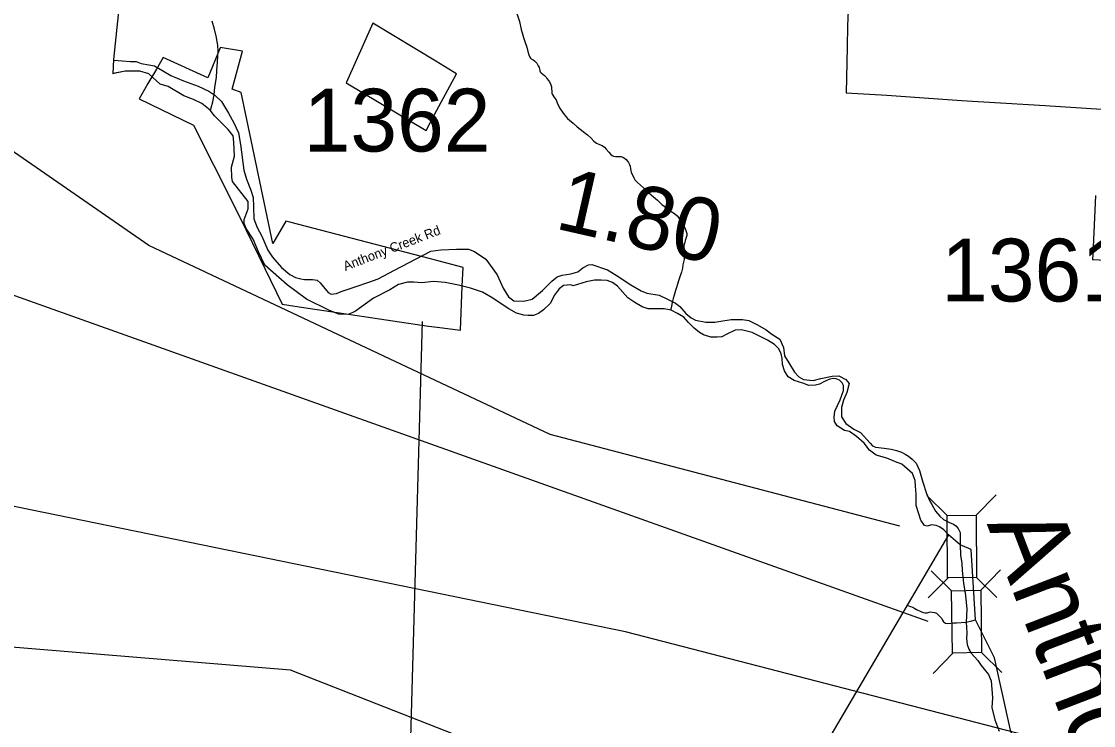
# Model space of a CAD drawing. Extents: x 1159738 to 1321356, y 736314 to 882035.
# Drawn here: x 1184188 to 1192724, y 853122 to 858730 of the extents above; entities that cross this region are included whole.
import ezdxf

# ---------------------------------------------------------------- set-up
doc = ezdxf.new("R2010")
doc.units = 0
for name, color, linetype in [('Exist Boundary Land Use Forest National US Forest Service', 7, 'Continuous'), ('Exist Boundary Political CountyLine', 7, 'Continuous'), ('Exist Hydrographic Creek Single Shore', 7, 'Continuous'), ('Exist Hydrographic Creek Single Shore Label', 7, 'Continuous'), ('Exist Hydrographic Misc Water Feature', 7, 'Continuous'), ('Exist Road Secondary Mileage Hundredths English Label', 7, 'Continuous'), ('Exist Road Secondary Structure Standard Bridge CELL', 7, 'Continuous'), ('Exist Road Secondary Structure Standard Bridge Number Label', 7, 'Continuous'), ('Exist Road Secondary Type 41 Attributed', 7, 'Continuous'), ('Exist Road Secondary Type 51 Label', 7, 'Continuous'), ('Exist Road Secondary Type 51 Number Label', 7, 'Continuous'), ('Map Preparation Longitude Latitude Lines', 7, 'Continuous')]:
    doc.layers.add(name, color=color, linetype=linetype)

msp = doc.modelspace()

# ---------------------------------------------------------------- linework, layer by layer
at = {"layer": 'Exist Boundary Land Use Forest National US Forest Service'}
for points in [[(1190772.2, 858878), (1190765, 858694.6), (1190761, 858526.6), (1190755, 858162.6), (1191079, 858143.6), (1191672, 858101.5), (1192339, 858061.6), (1192786, 858031.6)], [(1186984.9, 858715.5), (1186775.3, 858246.1), (1186772.9, 858240.5), (1187411, 857862.5), (1187476, 857989.5), (1187652, 858312.5), (1187624.4, 858329.4), (1187488, 858413.5), (1186984.9, 858715.5)], [(1185769.9, 858520.9), (1185671.8, 858282.5), (1185315.9, 858442.5), (1185262.9, 858351.2), (1185195.5, 858235.1), (1185168, 858187.8), (1185124.9, 858113.4), (1185558.9, 857903.5), (1185875.7, 857272.7), (1185906.1, 857211.9), (1185927, 857170.5), (1186124.6, 856763.3), (1186263, 856478.5), (1186364.9, 856463.2), (1187430, 856303.5), (1187498.1, 856294.6), (1187683, 856270.5), (1187697.8, 856623.2), (1187704, 856770.5), (1187444, 856839.5), (1187313.3, 856873.7), (1186324.1, 857132.1), (1186292, 857140.5), (1186189, 856960.5), (1185936.9, 858164.5), (1185864.9, 858190.5), (1185947.8, 858494.5), (1185770.9, 858523.5), (1185769.9, 858520.9)], [(1192740, 857344.5), (1192717.8, 856873.4), (1192716, 856834.5), (1192722.9, 856834.2), (1193986, 856766.5)]]:
    msp.add_lwpolyline(points, dxfattribs=at)
at = {"layer": 'Exist Boundary Political CountyLine'}
for points in [[(1184917.1, 858314.8), (1184924, 858427.8), (1185115.1, 860263.3), (1184955.1, 860504.1), (1184830.7, 860753), (1184658.6, 861314.7), (1184537.9, 861719.1), (1184377.9, 862257.2), (1184383.9, 862472), (1184414.3, 862629.2), (1184435.9, 862757.7), (1184420.5, 862830), (1184370, 862942.5), (1184309.5, 863020.5), (1184273.4, 863054.1), (1184098.6, 863115.7)], [(1186990.7, 856527.2), (1186848, 856422.2), (1186791.4, 856395.1), (1186714.3, 856400), (1186641.3, 856427.9), (1186457.6, 856518.7), (1186303.1, 856632.3), (1186126.5, 856790.1), (1186076, 856894.2), (1186031.9, 856995.2), (1185978.3, 857080.4), (1185962.5, 857121.4), (1185962.5, 857153), (1185994, 857238.2), (1185994, 857295), (1185869.5, 857455.9), (1185863.2, 857490.6), (1185860, 857569.5), (1185885.3, 857657.8), (1185878.9, 857768.3), (1185872.6, 857818.8), (1185834.8, 857869.3), (1185724.4, 857979.7), (1185689.7, 858023.9), (1185623.5, 858077.5), (1185557.3, 858109.1), (1185481.6, 858137.5), (1185355.5, 858213.2), (1185292.4, 858232.1), (1185201, 858314.2), (1185131.6, 858333.1), (1185014.9, 858333.1), (1184917.1, 858314.8)], [(1191569.1, 854641.8), (1191530.8, 854682.5), (1191497.8, 854705.5), (1191470.7, 854715.3), (1191434.6, 854720.2), (1191410.8, 854713.7), (1191398.5, 854711.2), (1191378, 854717), (1191347.7, 854758), (1191310.8, 854875.3), (1191310.8, 854965.5), (1191305.9, 855030.3), (1191302.6, 855075.4), (1191282.1, 855128.7), (1191196.8, 855203.3), (1191146.6, 855223.7), (1191078.5, 855251.6), (1190994.2, 855275.5), (1190939.2, 855315.7), (1190896.6, 855370.7), (1190836.7, 855425.6), (1190781.7, 855463.3), (1190741.5, 855473.2), (1190682.5, 855510.9), (1190660.3, 855543.7), (1190657.9, 855579), (1190665.3, 855626.6), (1190705.5, 855716.8), (1190732.5, 855791.4), (1190732.5, 855831.6), (1190722.7, 855852.1), (1190700.5, 855874.3), (1190675.1, 855884.1), (1190653, 855886.6), (1190625.1, 855881.7), (1190582.4, 855862), (1190542.2, 855841.5), (1190510.3, 855834.1), (1190457.8, 855831.6), (1190410.2, 855848.8), (1190341.3, 855869.4), (1190293.7, 855899.7), (1190263.4, 855947.3), (1190246.1, 855997.3), (1190243.7, 856044.9), (1190236.3, 856081.8), (1190219.1, 856122), (1190183.8, 856157.2), (1190128.9, 856192.5), (1190004.8, 856253.5), (1189921.1, 856274), (1189871.1, 856271.8), (1189804.1, 856240.1), (1189764.7, 856219.6), (1189727, 856214.7), (1189676.9, 856217.1), (1189619.5, 856235.2), (1189586.7, 856252.4), (1189544, 856287.7), (1189498.9, 856332.8), (1189462, 856375.4), (1189412, 856404.9), (1189362, 856430.4), (1189306.2, 856442.7), (1189251.2, 856440.2), (1189178.2, 856440.2), (1189130.7, 856458.3), (1189071, 856491.3), (1189016, 856529.2), (1188933, 856623.1), (1188892.8, 856651), (1188850.1, 856668.2), (1188802.6, 856670.7), (1188750.1, 856670.7), (1188685.3, 856655.9), (1188580.8, 856624.2), (1188561.4, 856633), (1188504, 856628), (1188468.8, 856601), (1188428.6, 856547.7), (1188399, 856487.8), (1188344.1, 856432.8), (1188303.9, 856404.9), (1188266.2, 856387.7), (1188223.5, 856387.7), (1188188.2, 856390.2), (1188130.8, 856407.4), (1188068.5, 856440.2), (1188008.6, 856480.4), (1187942.2, 856525.5), (1187857.7, 856573.1), (1187762.6, 856605.1), (1187667.4, 856630.5), (1187562.4, 856650.2), (1187469.7, 856660), (1187375.4, 856647.7), (1187313.1, 856652.7), (1187260.6, 856655.1), (1187190.9, 856635.4), (1187120.3, 856592.8), (1186990.7, 856527.2)], [(1191569.1, 854641.8), (1187998.2, 848562.9)]]:
    msp.add_lwpolyline(points, dxfattribs=at)
at = {"layer": 'Exist Hydrographic Creek Single Shore'}
for points in [[(1186990.7, 856527.2), (1186848, 856422.2), (1186791.4, 856395.1), (1186714.3, 856400), (1186641.3, 856427.9), (1186457.6, 856518.7), (1186303.1, 856632.3), (1186126.5, 856790.1), (1186076, 856894.2), (1186031.9, 856995.2), (1185978.3, 857080.4), (1185962.5, 857121.4), (1185962.5, 857153), (1185994, 857238.2), (1185994, 857295), (1185869.5, 857455.9), (1185863.2, 857490.6), (1185860, 857569.5), (1185885.3, 857657.8), (1185878.9, 857768.3), (1185872.6, 857818.8), (1185834.8, 857869.3), (1185724.4, 857979.7), (1185689.7, 858023.9), (1185623.5, 858077.5), (1185557.3, 858109.1), (1185481.6, 858137.5), (1185355.5, 858213.2), (1185292.4, 858232.1), (1185201, 858314.2), (1185131.6, 858333.1), (1185014.9, 858333.1), (1184914, 858314.2)], [(1191569.1, 854641.8), (1191530.8, 854682.5), (1191497.8, 854705.5), (1191470.7, 854715.3), (1191434.6, 854720.2), (1191410.8, 854713.7), (1191398.5, 854711.2), (1191378, 854717), (1191347.7, 854758), (1191310.8, 854875.3), (1191310.8, 854965.5), (1191305.9, 855030.3), (1191302.6, 855075.4), (1191282.1, 855128.7), (1191196.8, 855203.3), (1191146.6, 855223.7), (1191078.5, 855251.6), (1190994.2, 855275.5), (1190939.2, 855315.7), (1190896.6, 855370.7), (1190836.7, 855425.6), (1190781.7, 855463.3), (1190741.5, 855473.2), (1190682.5, 855510.9), (1190660.3, 855543.7), (1190657.9, 855579), (1190665.3, 855626.6), (1190705.5, 855716.8), (1190732.5, 855791.4), (1190732.5, 855831.6), (1190722.7, 855852.1), (1190700.5, 855874.3), (1190675.1, 855884.1), (1190653, 855886.6), (1190625.1, 855881.7), (1190582.4, 855862), (1190542.2, 855841.5), (1190510.3, 855834.1), (1190457.8, 855831.6), (1190410.2, 855848.8), (1190341.3, 855869.4), (1190293.7, 855899.7), (1190263.4, 855947.3), (1190246.1, 855997.3), (1190243.7, 856044.9), (1190236.3, 856081.8), (1190219.1, 856122), (1190183.8, 856157.2), (1190128.9, 856192.5), (1190004.8, 856253.5), (1189921.1, 856274), (1189871.1, 856271.8), (1189804.1, 856240.1), (1189764.7, 856219.6), (1189727, 856214.7), (1189676.9, 856217.1), (1189619.5, 856235.2), (1189586.7, 856252.4), (1189544, 856287.7), (1189498.9, 856332.8), (1189462, 856375.4), (1189412, 856404.9), (1189362, 856430.4), (1189306.2, 856442.7), (1189251.2, 856440.2), (1189178.2, 856440.2), (1189130.7, 856458.3), (1189071, 856491.3), (1189016, 856529.2), (1188933, 856623.1), (1188892.8, 856651), (1188850.1, 856668.2), (1188802.6, 856670.7), (1188750.1, 856670.7), (1188685.3, 856655.9), (1188580.8, 856624.2), (1188561.4, 856633), (1188504, 856628), (1188468.8, 856601), (1188428.6, 856547.7), (1188399, 856487.8), (1188344.1, 856432.8), (1188303.9, 856404.9), (1188266.2, 856387.7), (1188223.5, 856387.7), (1188188.2, 856390.2), (1188130.8, 856407.4), (1188068.5, 856440.2), (1188008.6, 856480.4), (1187942.2, 856525.5), (1187857.7, 856573.1), (1187762.6, 856605.1), (1187667.4, 856630.5), (1187562.4, 856650.2), (1187469.7, 856660), (1187375.4, 856647.7), (1187313.1, 856652.7), (1187260.6, 856655.1), (1187190.9, 856635.4), (1187120.3, 856592.8), (1186990.7, 856527.2)], [(1191783, 853964.1), (1191750, 854525.4), (1191662.6, 854561.7), (1191569.1, 854641.8)], [(1191236.7, 854080.6), (1191267.8, 854071.9), (1191285.7, 854065.4), (1191301.4, 854054.9), (1191315.2, 854046.6), (1191348.8, 854029.7), (1191368.5, 854023.2), (1191382.5, 854020.8), (1191398.5, 854020.3), (1191414.6, 854025.9), (1191424.8, 854027.6), (1191438.6, 854025.2), (1191456.7, 854022.7), (1191474.5, 854016.3), (1191484.2, 854008), (1191496, 853997.6), (1191503.6, 853987.5), (1191515.4, 853975.2), (1191521.1, 853961), (1191528.6, 853948.8), (1191536.5, 853942.5), (1191546.4, 853938.3), (1191560.4, 853935.9), (1191586.5, 853937.1), (1191612.5, 853940.5), (1191632.5, 853941.9), (1191710.9, 853947.1), (1191755.9, 853957.1), (1191783, 853964.1)], [(1191809.1, 853916.9), (1191783, 853964.1)], [(1192589.1, 851610.1), (1192535.1, 851762.2), (1192462, 852462.8), (1192399.1, 852608.5), (1192139.1, 852866.5), (1192062.1, 853084.6), (1191936.1, 853661.7), (1191809.1, 853916.9)]]:
    msp.add_lwpolyline(points, dxfattribs=at)
at = {"layer": 'Exist Hydrographic Misc Water Feature'}
for points in [[(1188133.3, 858793.9), (1188153.6, 858729.4), (1188167.8, 858664.9), (1188175.1, 858638.7), (1188184, 858602.4), (1188195.3, 858570.1), (1188212, 858525.6), (1188219.2, 858491.4), (1188228.4, 858463.2), (1188235.9, 858444.9), (1188241.7, 858438.8), (1188247.6, 858432.6), (1188263.3, 858424.1), (1188273.2, 858417.9), (1188277, 858411.8), (1188290.7, 858397.4), (1188302, 858377.1), (1188309.8, 858364.8), (1188313.4, 858352.8), (1188315.1, 858336.7), (1188318.9, 858328.6), (1188324.6, 858320.4), (1188338.3, 858310), (1188352.1, 858299.6), (1188365.7, 858285.3), (1188371.5, 858277.2), (1188385.1, 858260.8), (1188392.7, 858248.5), (1188402.1, 858226.3), (1188407.7, 858210.1), (1188409.3, 858198.1), (1188410.6, 858170), (1188410.3, 858160), (1188414.1, 858151.9), (1188433.4, 858121.3), (1188444.9, 858105), (1188454.3, 858082.8), (1188473.2, 858042.2), (1188496.3, 858007.6), (1188507.8, 857989.3), (1188521.3, 857972.9), (1188535, 857958.5), (1188550.6, 857944.1), (1188581.9, 857919.2), (1188613.2, 857890.3), (1188660.2, 857853), (1188695.4, 857826.1), (1188722.8, 857801.4), (1188746.2, 857776.6), (1188767.8, 857762.1), (1188791.6, 857751.4), (1188811.3, 857742.9), (1188831, 857728.4), (1188844.6, 857713.9), (1188864, 857689.4), (1188879.5, 857670.9), (1188891.3, 857662.6), (1188903.1, 857658.3), (1188919, 857655.9), (1188933.1, 857655.5), (1188959.1, 857654.8), (1188974.9, 857650.4), (1188988.8, 857642), (1189002.5, 857631.6), (1189012.1, 857617.3), (1189021.9, 857607.1), (1189029.4, 857590.9), (1189035.1, 857578.7), (1189038.5, 857556.6), (1189040.1, 857542.5)], [(1185693.3, 858019.3), (1185698.3, 858041.9), (1185711.5, 858089.6), (1185723.2, 858145.3), (1185728.9, 858207.2), (1185741.1, 858284.9), (1185744.6, 858338.8), (1185748.5, 858406.7), (1185752, 858456.7), (1185755.1, 858492.6), (1185750.4, 858540.8), (1185747.2, 858566.9), (1185740.1, 858603.1), (1185724, 858669.6), (1185705.8, 858732.2)], [(1189040.1, 857542.5), (1189043.7, 857528.5), (1189055, 857502.1), (1189064.4, 857483.8), (1189072.1, 857469.6), (1189091.6, 857447.1), (1189117, 857426.4), (1189140.5, 857405.8), (1189183.5, 857366.6), (1189220.6, 857333.5), (1189251.8, 857306.7), (1189287, 857273.7), (1189324.2, 857244.6), (1189353.7, 857221.8), (1189387.1, 857201), (1189408.6, 857182.4), (1189428, 857157.7), (1189447.2, 857127.2), (1189458.6, 857106.9), (1189468.3, 857090.6), (1189475.8, 857074.4), (1189481.4, 857058.2), (1189484.9, 857040.2), (1189484.4, 857024.2), (1189477.8, 857002.3), (1189471.4, 856986.5), (1189469, 856970.6), (1189464.6, 856956.6), (1189462, 856934.7), (1189463.4, 856910.7), (1189462.7, 856888.6), (1189462, 856862.7), (1189463.3, 856834.6), (1189454.1, 856792.8), (1189451.4, 856764.9), (1189442.4, 856733.1), (1189433.7, 856705.3), (1189422.9, 856671.6), (1189411.9, 856637.9), (1189403.3, 856612), (1189394.5, 856586.3), (1189385.5, 856550.5), (1189376.7, 856522.7), (1189367.9, 856490.9), (1189363.1, 856463.1), (1189358.5, 856439.2), (1189357.6, 856431.3)]]:
    msp.add_lwpolyline(points, dxfattribs=at)
at = {"layer": 'Exist Road Secondary Structure Standard Bridge CELL'}
for p, q in [((1191396.2, 854954.6), (1191557.5, 854795.8)), ((1191947.9, 854958.8), (1191789, 854797.5)), ((1191565.4, 854300), (1191406.6, 854138.8)), ((1191431.4, 854353.6), (1191593.9, 854196)), ((1191791.8, 854301.8), (1191953.1, 854143)), ((1191983.1, 854362), (1191825.4, 854199.5)), ((1191831.9, 853703.8), (1191994.3, 853546.2)), ((1191605.5, 853700.4), (1191447.9, 853537.9))]:
    msp.add_line(p, q, dxfattribs=at)
for points in [[(1191789, 854797.5), (1191792.9, 854301.8), (1191561.3, 854300), (1191557.5, 854795.8)], [(1191825.4, 854199.5), (1191833, 853703.8), (1191601.4, 853700.3), (1191593.9, 854196)]]:
    msp.add_lwpolyline(points, close=True, dxfattribs=at)
at = {"layer": 'Exist Road Secondary Structure Standard Bridge Number Label'}
for points in [[(1191180.7, 854710.1), (1188397.4, 855440.1), (1185203.5, 856945.8), (1181644.5, 859409.7)], [(1191407, 853950.8), (1182651.2, 857072.1), (1180908.1, 857396.3)], [(1193656.9, 851384.3), (1193315.1, 852751.5), (1188996.2, 853870), (1182782, 855143.9)], [(1192260.5, 851489.8), (1189137.6, 852460.7), (1186329.7, 853562.9), (1183784.2, 853772.8)]]:
    msp.add_lwpolyline(points, dxfattribs=at)
at = {"layer": 'Exist Road Secondary Type 41 Attributed'}
for points in [[(1184923.6, 858421.7), (1185055.2, 858411.6), (1185100.3, 858411.6), (1185141, 858394.4), (1185201.1, 858385.9), (1185246.1, 858377.3), (1185377, 858300), (1185477.9, 858257), (1185593.7, 858216.2), (1185678.8, 858176.1), (1185728.2, 858143.9), (1185779.7, 858092.3), (1185835.4, 858000), (1185878.4, 857922.7), (1185917, 857843.2), (1185931.5, 857749.6), (1185959.4, 857545.6), (1185980.9, 857474.7), (1186015.2, 857386.7), (1186032.4, 857328.7), (1186036.6, 857253.6), (1186038.8, 857159.1), (1186064.4, 857089), (1186100.9, 857020.3), (1186150.3, 856908.6), (1186186.4, 856853.4), (1186257.2, 856771.8), (1186323.7, 856713.8), (1186368.8, 856692.3), (1186411.7, 856679.4), (1186440.7, 856675.3)], [(1186440.7, 856675.3), (1186505.9, 856675.3), (1186541.9, 856669.3), (1186566, 856649.2), (1186630.1, 856571), (1186654.2, 856557), (1186696.2, 856563), (1186734.3, 856579), (1186836.5, 856615.1), (1186960.8, 856657.2), (1187026.9, 856681.3), (1187157.1, 856749.5), (1187446.3, 856901.2), (1187527.5, 856911.6), (1187652.4, 856915.9), (1187747.2, 856915.9), (1187794.6, 856898.7), (1187886.1, 856837.2), (1187976.5, 856712.2), (1188022.8, 856605.6), (1188065.9, 856536.7), (1188109, 856505.5), (1188188.7, 856501.2), (1188255.4, 856519.5), (1188337.2, 856588.4), (1188410.4, 856661.7), (1188453.5, 856696.1), (1188492.2, 856709.1), (1188563.4, 856718.9), (1188617.1, 856734.9), (1188658.1, 856768.4), (1188703.2, 856791), (1188729.1, 856795.3), (1188854, 856752.2), (1188922.9, 856709.1), (1189039.2, 856631.5), (1189123.4, 856584.8), (1189166.4, 856567.5), (1189265.5, 856550.3), (1189325.8, 856520.1), (1189394.7, 856485.7), (1189429.1, 856459.8), (1189476.5, 856403.8), (1189519.6, 856369.3), (1189554, 856352.1), (1189635.8, 856334.8), (1189709, 856334.8), (1189756.4, 856343.4), (1189838.2, 856356.4), (1189928.7, 856356.4), (1189980.4, 856347.8), (1190049.3, 856313.3), (1190118.2, 856274.5), (1190161.2, 856240), (1190225.8, 856201.2), (1190256, 856132.3), (1190264.6, 856067.6), (1190299, 856011.6), (1190342.1, 855938.3), (1190376.6, 855899.5), (1190415.3, 855878), (1190492.8, 855869.4), (1190553.1, 855886.6), (1190643.6, 855903.9), (1190695.3, 855908.2), (1190751.2, 855878), (1190777.1, 855847.8), (1190759.9, 855774.6), (1190734, 855714.2), (1190716.6, 855654.4), (1190716.6, 855581.1), (1190751.1, 855529.4), (1190815.7, 855482), (1190867.2, 855457.5), (1190944.6, 855371.8), (1190965.3, 855351.1), (1190988, 855340.8), (1191057.1, 855330.6), (1191113.5, 855322.7), (1191154.8, 855312.4), (1191194, 855301), (1191225.2, 855284), (1191250.8, 855269), (1191280.7, 855244.2), (1191310.7, 855211.1), (1191337.5, 855154.3), (1191364.9, 855060.8), (1191393.8, 854972), (1191416.5, 854914.1), (1191437.1, 854882.1), (1191465.5, 854831), (1191499.6, 854790.7), (1191529.6, 854763.9), (1191578.1, 854739.1), (1191609.1, 854725.6), (1191627.6, 854713.2), (1191646.2, 854691.5), (1191660.7, 854659.5), (1191662.6, 854561.7)], [(1191662.6, 854561.7), (1191664.4, 854478.5), (1191674.6, 854414.2), (1191678.2, 854357.9), (1191689.6, 854255.6), (1191704.6, 854157), (1191714.9, 854050.6), (1191710.9, 853947.1)], [(1191710.9, 853947.1), (1191715.9, 853861.6), (1191713.3, 853814.6), (1191718.5, 853768.1), (1191730.9, 853729.9), (1191750.5, 853698.9), (1191802.1, 853640), (1191829.5, 853600.2), (1191854.3, 853571.3), (1191886.3, 853530), (1191909, 853479.4), (1191918.3, 853342), (1191915.2, 853267.6), (1191936.9, 853168.4), (1191972, 853076.5)]]:
    msp.add_lwpolyline(points, dxfattribs=at)
at = {"layer": 'Map Preparation Longitude Latitude Lines'}
msp.add_line((1187173.6, 848868.1), (1187380.6, 856339.8), dxfattribs=at)

# ---------------------------------------------------------------- texts
at = {"layer": 'Exist Hydrographic Creek Single Shore Label'}
msp.add_text('Anthony', height=600, rotation=290.96756, dxfattribs=at).set_placement((1191872.4, 854730))
at = {"layer": 'Exist Road Secondary Mileage Hundredths English Label'}
msp.add_text('1.80', height=500, rotation=347.18618, dxfattribs=at).set_placement((1188425.7, 857083.6))
at = {"layer": 'Exist Road Secondary Type 51 Label'}
msp.add_text('Anthony Creek Rd', height=75, rotation=21.11471, dxfattribs=at).set_placement((1186767.1, 856743.2))
at = {"layer": 'Exist Road Secondary Type 51 Number Label'}
for s, p in [('1362', (1186435, 857694.5)), ('1361', (1191510.6, 856500))]:
    msp.add_text(s, height=500, dxfattribs=at).set_placement(p)

doc.saveas('drawing.dxf')
